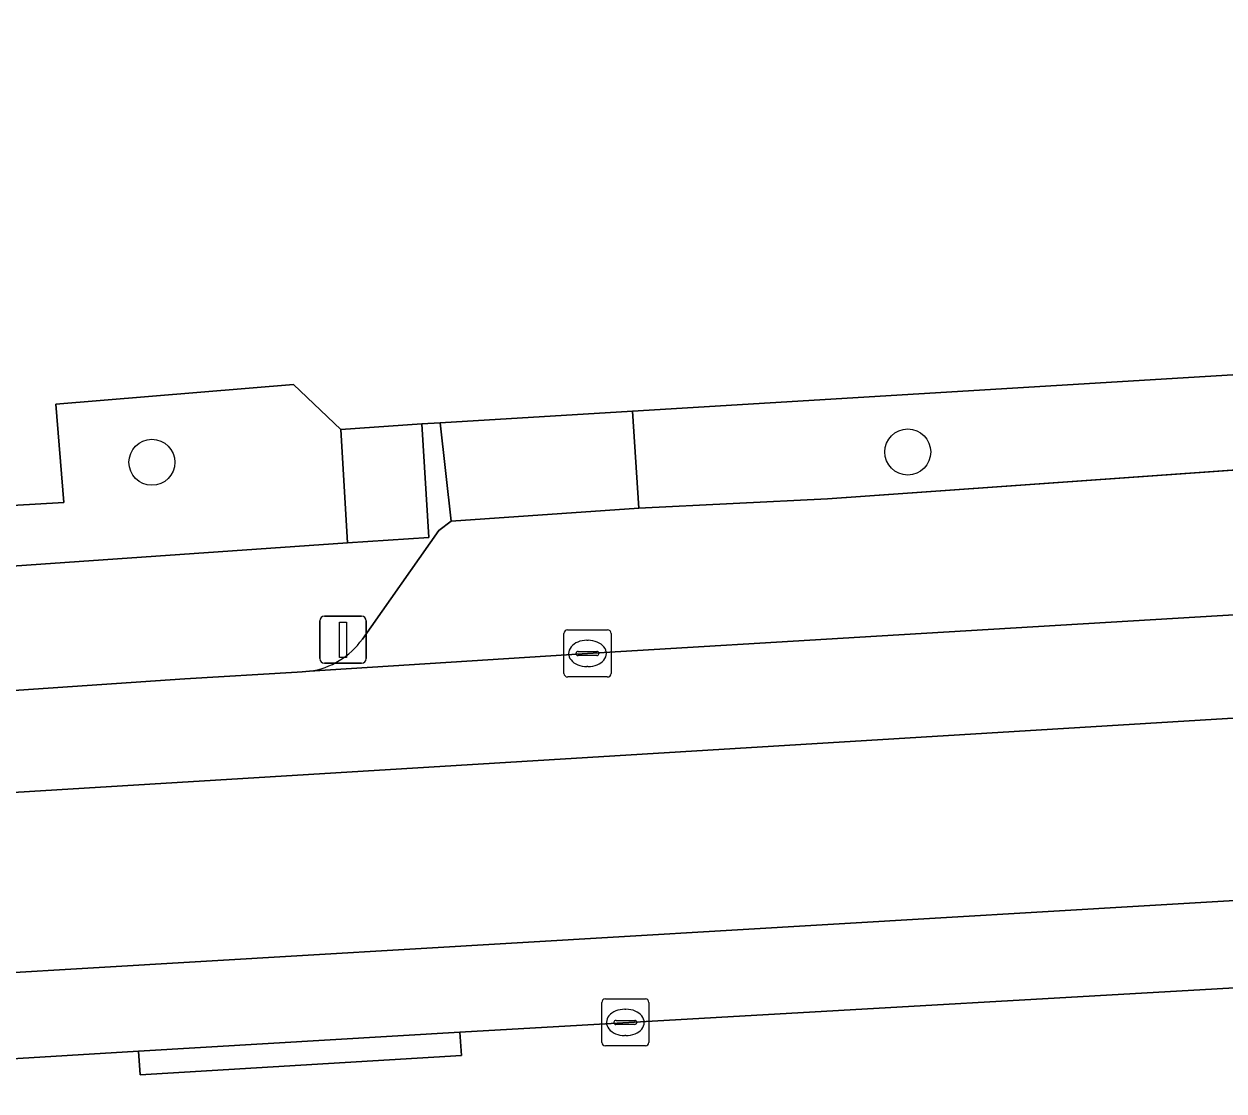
# Model space of a CAD drawing. Extents: x 162989 to 165008, y 383432 to 384338.
# Drawn here: x 164469.19 to 164494.7, y 384043.05 to 384065.72 of the extents above; entities that cross this region are included whole.
import ezdxf

# ---------------------------------------------------------------- set-up
doc = ezdxf.new("R2010")
doc.units = 0
for name, color, linetype in [('IMGEO_Boom', 7, 'Continuous'), ('IMGEO_Erf', 7, 'Continuous'), ('IMGEO_Groenvoorziening', 7, 'Continuous'), ('IMGEO_Hek', 7, 'Continuous'), ('IMGEO_Kolk', 7, 'Continuous'), ('IMGEO_Lichtmast', 7, 'Continuous'), ('IMGEO_Parkeervlak_open', 7, 'Continuous'), ('IMGEO_Rijbaan_lokaal_gesloten', 7, 'Continuous'), ('IMGEO_Voetpad_open', 7, 'Continuous')]:
    doc.layers.add(name, color=color, linetype=linetype)

msp = doc.modelspace()

# ---------------------------------------------------------------- linework, layer by layer
at = {"layer": 'IMGEO_Boom'}
for centre in [(164487.976, 384056.627), (164471.91, 384056.408)]:
    msp.add_circle(centre, 0.489, dxfattribs=at)
at = {"layer": 'IMGEO_Erf'}
msp.add_lwpolyline([(164464.055, 384055.205), (164470.042, 384055.555), (164469.867, 384057.645), (164474.923, 384058.064), (164475.925, 384057.102), (164477.65, 384057.223), (164478.037, 384057.246), (164482.124, 384057.494), (164497.22, 384058.41), (164500, 384058.579), (164507.11, 384059.011), (164512.49, 384059.337), (164513.708, 384059.411), (164543.585, 384061.246), (164555.023, 384061.918), (164560.557, 384062.249), (164580.599, 384063.436), (164580.599, 384063.656), (164600.028, 384064.811)], dxfattribs=at)
at = {"layer": 'IMGEO_Groenvoorziening'}
msp.add_lwpolyline([(164455.972, 384053.297), (164469.248, 384054.219), (164476.071, 384054.693), (164475.925, 384057.102), (164474.923, 384058.064), (164469.867, 384057.645), (164470.042, 384055.555), (164464.055, 384055.205)], dxfattribs=at)
at = {"layer": 'IMGEO_Hek'}
for points in [[(164477.65, 384057.223), (164475.925, 384057.102)], [(164475.925, 384057.102), (164476.071, 384054.693)]]:
    msp.add_lwpolyline(points, dxfattribs=at)
at = {"layer": 'IMGEO_Kolk'}
for p, q in [((164480.668, 384051.919), (164480.668, 384052.771)), ((164480.743, 384052.845), (164481.595, 384052.845)), ((164481.669, 384052.771), (164481.669, 384051.919)), ((164480.97, 384052.388), (164481.368, 384052.388)), ((164481.156, 384052.625), (164481.181, 384052.625)), ((164480.927, 384052.339), (164480.927, 384052.351)), ((164481.365, 384052.302), (164480.967, 384052.302)), ((164481.411, 384052.351), (164481.411, 384052.339)), ((164481.179, 384052.065), (164481.154, 384052.065)), ((164481.595, 384051.845), (164480.743, 384051.845)), ((164481.548, 384045.004), (164482.4, 384045.004)), ((164481.473, 384044.078), (164481.473, 384044.93)), ((164481.961, 384044.784), (164481.986, 384044.784)), ((164482.474, 384044.93), (164482.474, 384044.078)), ((164481.732, 384044.498), (164481.732, 384044.51)), ((164481.775, 384044.547), (164482.173, 384044.547)), ((164482.216, 384044.51), (164482.216, 384044.498)), ((164482.17, 384044.461), (164481.772, 384044.461)), ((164481.984, 384044.224), (164481.959, 384044.224)), ((164482.4, 384044.004), (164481.548, 384044.004))]:
    msp.add_line(p, q, dxfattribs=at)
for points in [[(164480.668, 384051.919), (164480.668, 384052.771)], [(164480.743, 384052.845), (164481.595, 384052.845)], [(164481.669, 384052.771), (164481.669, 384051.919)], [(164481.595, 384051.845), (164480.743, 384051.845)], [(164481.548, 384045.004), (164482.4, 384045.004)], [(164481.473, 384044.078), (164481.473, 384044.93)], [(164482.474, 384044.93), (164482.474, 384044.078)], [(164482.4, 384044.004), (164481.548, 384044.004)]]:
    msp.add_lwpolyline(points, dxfattribs=at)
for centre, radius, start, end in [((164480.745, 384052.769), 0.0765, 91.552, 178.448), ((164480.745, 384052.769), 0.0765, 91.552, 178.448), ((164481.593, 384052.769), 0.0765, 1.552, 88.448), ((164481.593, 384052.769), 0.0765, 1.552, 88.448), ((164480.967, 384052.348), 0.0403, 85.8775, 175.7526), ((164481.372, 384052.35), 0.0386, 1.7309, 96.639), ((164480.964, 384052.338), 0.0366, 178.938, 274.7102), ((164481.368, 384052.345), 0.043, 264.8664, 352.4533), ((164480.745, 384051.921), 0.0765, 181.552, 268.448), ((164480.745, 384051.921), 0.0765, 181.552, 268.448), ((164481.593, 384051.921), 0.0765, 271.552, 358.448), ((164481.593, 384051.921), 0.0765, 271.552, 358.448), ((164481.55, 384044.928), 0.0765, 91.552, 178.448), ((164481.55, 384044.928), 0.0765, 91.552, 178.448), ((164482.398, 384044.928), 0.0765, 1.552, 88.448), ((164482.398, 384044.928), 0.0765, 1.552, 88.448), ((164481.772, 384044.507), 0.0403, 85.8775, 175.7526), ((164481.769, 384044.497), 0.0366, 178.938, 274.7102), ((164482.173, 384044.504), 0.043, 264.8664, 352.4533), ((164482.177, 384044.509), 0.0386, 1.7309, 96.639), ((164481.55, 384044.08), 0.0765, 181.552, 268.448), ((164481.55, 384044.08), 0.0765, 181.552, 268.448), ((164482.398, 384044.08), 0.0765, 271.552, 358.448), ((164482.398, 384044.08), 0.0765, 271.552, 358.448)]:
    msp.add_arc(centre, radius, start, end, dxfattribs=at)
for centre, major_axis, ratio, start_param, end_param in [((164481.155, 384052.345), (-0.387, 0.002), 0.722429, 4.712389, 7.853982), ((164481.18, 384052.345), (-0.39, 0.002), 0.717154, 1.570796, 4.712389), ((164481.96, 384044.504), (-0.387, 0.002), 0.722429, 4.712389, 7.853982), ((164481.985, 384044.504), (-0.39, 0.002), 0.717154, 1.570796, 4.712389)]:
    msp.add_ellipse(centre, major_axis=major_axis, ratio=ratio, start_param=start_param, end_param=end_param, dxfattribs=at)
at = {"layer": 'IMGEO_Lichtmast'}
for p, q in [((164475.478, 384052.237), (164475.478, 384053.037)), ((164475.478, 384053.037), (164475.478, 384052.237)), ((164475.578, 384053.137), (164476.368, 384053.137)), ((164476.368, 384053.137), (164475.578, 384053.137)), ((164476.468, 384053.037), (164476.468, 384052.237)), ((164476.468, 384052.237), (164476.468, 384053.037)), ((164476.368, 384052.137), (164475.578, 384052.137)), ((164475.578, 384052.137), (164476.368, 384052.137))]:
    msp.add_line(p, q, dxfattribs=at)
msp.add_lwpolyline([(164475.898, 384053.012), (164476.048, 384053.012), (164476.048, 384052.262), (164475.898, 384052.262), (164475.898, 384053.012)], dxfattribs=at)
for centre, start, end in [((164475.578, 384053.037), 90, 180), ((164475.578, 384053.037), 90, 180), ((164476.368, 384053.037), 0, 90), ((164476.368, 384053.037), 360, 90), ((164475.578, 384052.237), 180, 270), ((164475.578, 384052.237), 180, 270), ((164476.368, 384052.237), 270, 0), ((164476.368, 384052.237), 270, 0)]:
    msp.add_arc(centre, 0.1, start, end, dxfattribs=at)
at = {"layer": 'IMGEO_Parkeervlak_open'}
for points in [[(164730.489, 384070.567), (164715.773, 384069.676), (164708.246, 384069.22), (164693.97, 384068.355), (164683.65, 384067.729), (164660.814, 384066.346), (164656.09, 384066.06), (164650.547, 384065.724), (164632.025, 384064.601), (164625.505, 384064.206), (164607.939, 384063.142), (164600.181, 384062.672), (164560.654, 384060.277), (164555.096, 384059.94), (164543.704, 384059.25), (164513.835, 384057.44), (164512.612, 384057.366), (164507.222, 384057.04), (164500, 384056.602), (164486.273, 384055.632), (164482.259, 384055.431), (164478.268, 384055.159), (164478.006, 384054.956), (164476.384, 384052.651)], [(164475.262, 384051.966), (164481.169, 384052.344), (164487.308, 384052.71), (164500.012, 384053.472), (164636.553, 384061.483), (164655.82, 384062.938)]]:
    msp.add_lwpolyline(points, dxfattribs=at)
msp.add_arc((164475.028, 384053.611), 1.661, 278.0952, 324.7143, dxfattribs=at)
at = {"layer": 'IMGEO_Rijbaan_lokaal_gesloten'}
for points in [[(164694.411, 384063.128), (164694.274, 384065.267), (164690.033, 384064.795), (164655.82, 384062.938), (164636.553, 384061.483), (164500.012, 384053.472), (164487.308, 384052.71), (164481.169, 384052.344), (164475.262, 384051.966), (164475.102, 384051.956), (164475.001, 384051.949), (164472.613, 384051.804), (164469.08, 384051.567), (164460.555, 384051.047), (164452.487, 384050.524)], [(164433.906, 384052.205), (164433.375, 384052.329), (164433.007, 384050.304), (164435.744, 384049.633), (164439.168, 384048.925), (164444.386, 384048.405), (164449.061, 384048.287), (164454.54, 384048.571), (164467.904, 384049.326), (164694.411, 384063.128)], [(164648.852, 384054.484), (164655.126, 384054.879), (164656.324, 384054.954), (164672.157, 384055.846), (164679.693, 384056.298), (164684.52, 384056.638), (164686.232, 384056.737), (164694.79, 384057.19), (164694.664, 384059.164), (164610.336, 384053.978), (164518.813, 384048.5), (164493.123, 384046.989), (164459.498, 384045.005), (164450.148, 384044.438), (164443.158, 384044.627), (164439.286, 384044.958), (164436.405, 384045.336), (164432.284, 384046.33), (164431.941, 384044.442)], [(164451.119, 384042.504), (164459.81, 384043.034), (164461.569, 384043.141), (164468.584, 384043.71), (164471.627, 384043.891), (164478.458, 384044.297), (164500, 384045.527), (164512.967, 384046.108), (164525.282, 384046.98), (164565.274, 384049.357), (164571.897, 384049.751), (164648.852, 384054.484)]]:
    msp.add_lwpolyline(points, dxfattribs=at)
msp.add_lwpolyline([(164694.664, 384059.164), (164694.477, 384062.092), (164694.411, 384063.128), (164467.904, 384049.326), (164454.54, 384048.571), (164449.061, 384048.287), (164444.386, 384048.405), (164439.168, 384048.925), (164435.744, 384049.633), (164433.007, 384050.304), (164432.284, 384046.33), (164436.405, 384045.336), (164439.286, 384044.958), (164443.158, 384044.627), (164450.148, 384044.438), (164459.498, 384045.005), (164493.123, 384046.989), (164518.813, 384048.5), (164610.336, 384053.978)], close=True, dxfattribs=at)
at = {"layer": 'IMGEO_Voetpad_open'}
for points in [[(164507.11, 384059.011), (164500, 384058.579), (164497.22, 384058.41), (164482.124, 384057.494), (164482.259, 384055.431), (164486.273, 384055.632), (164500, 384056.602), (164507.222, 384057.04)], [(164482.124, 384057.494), (164478.037, 384057.246), (164478.268, 384055.159), (164482.259, 384055.431)], [(164477.798, 384054.813), (164477.65, 384057.223), (164475.925, 384057.102), (164476.071, 384054.693)], [(164478.458, 384044.297), (164471.627, 384043.891), (164471.66, 384043.39), (164478.491, 384043.798)]]:
    msp.add_lwpolyline(points, close=True, dxfattribs=at)
for points in [[(164476.384, 384052.651), (164478.006, 384054.956), (164478.268, 384055.159), (164478.037, 384057.246), (164477.65, 384057.223), (164477.798, 384054.813), (164476.071, 384054.693), (164469.248, 384054.219), (164455.972, 384053.297), (164446.128, 384053.088), (164442.28, 384053.28)], [(164694.79, 384057.19), (164686.232, 384056.737), (164684.52, 384056.638), (164679.693, 384056.298), (164679.731, 384055.783), (164672.177, 384055.319), (164672.157, 384055.846), (164656.324, 384054.954), (164656.351, 384054.458), (164655.083, 384054.38), (164648.878, 384053.996), (164648.852, 384054.484), (164571.897, 384049.751), (164571.921, 384049.246), (164565.297, 384048.88), (164565.274, 384049.357), (164525.282, 384046.98), (164512.967, 384046.108), (164500, 384045.527), (164478.458, 384044.297), (164478.491, 384043.798), (164471.66, 384043.39), (164471.627, 384043.891), (164468.584, 384043.71)], [(164452.487, 384050.524), (164460.555, 384051.047), (164469.08, 384051.567), (164472.613, 384051.804), (164475.001, 384051.949), (164475.102, 384051.956), (164475.262, 384051.966)]]:
    msp.add_lwpolyline(points, dxfattribs=at)
msp.add_arc((164475.028, 384053.611), 1.661, 278.0952, 324.7143, dxfattribs=at)

doc.saveas('drawing.dxf')
